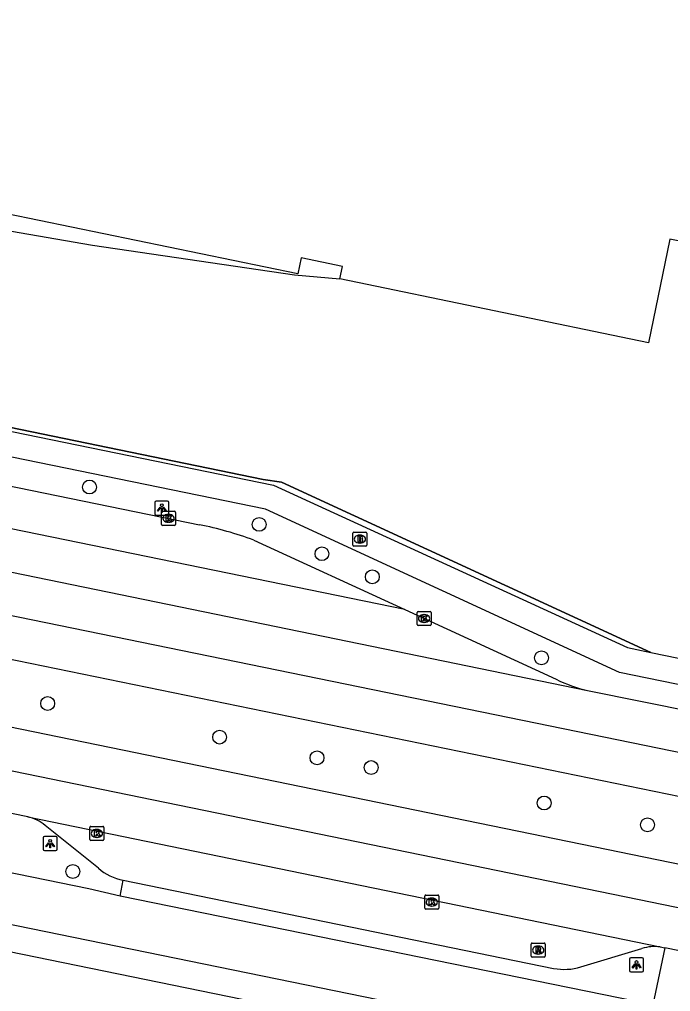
# Model space of a CAD drawing. Extents: x 157692 to 159670, y 381454 to 383289.
# Drawn here: x 158059 to 158105.1, y 382186.1 to 382254.9 of the extents above; entities that cross this region are included whole.
import ezdxf

# ---------------------------------------------------------------- set-up
doc = ezdxf.new("R2010")
doc.units = 0
for name, color, linetype in [('IMGEO_Boom', 7, 'Continuous'), ('IMGEO_Brandkraan', 7, 'Continuous'), ('IMGEO_Fietspad_gesloten', 7, 'Continuous'), ('IMGEO_Grasland_overig', 7, 'Continuous'), ('IMGEO_Hek', 7, 'Continuous'), ('IMGEO_Kolk', 7, 'Continuous'), ('IMGEO_Lichtpunt', 7, 'Continuous'), ('IMGEO_Pand', 7, 'Continuous'), ('IMGEO_Pand_overbouw', 7, 'Continuous'), ('IMGEO_Parkeervlak_open', 7, 'Continuous'), ('IMGEO_Rijbaan_regionaal_gesloten', 7, 'Continuous'), ('IMGEO_Rioolput', 7, 'Continuous'), ('IMGEO_Voetpad_open', 7, 'Continuous')]:
    doc.layers.add(name, color=color, linetype=linetype)

msp = doc.modelspace()

# ---------------------------------------------------------------- linework, layer by layer
at = {"layer": 'IMGEO_Boom'}
for centre in [(158063.952, 382221.764), (158075.955, 382219.12), (158080.395, 382217.043), (158083.958, 382215.407), (158095.928, 382209.68), (158060.992, 382206.45), (158073.156, 382204.069), (158080.047, 382202.605), (158083.879, 382201.913), (158096.117, 382199.405), (158103.427, 382197.859), (158062.774, 382194.561)]:
    msp.add_circle(centre, 0.489, dxfattribs=at)
at = {"layer": 'IMGEO_Brandkraan'}
for p, q in [((158082.578, 382217.651), (158082.578, 382218.503)), ((158082.653, 382218.577), (158083.505, 382218.577)), ((158083.066, 382218.357), (158083.091, 382218.357)), ((158083.579, 382218.503), (158083.579, 382217.651)), ((158083.505, 382217.577), (158082.653, 382217.577)), ((158083.089, 382217.797), (158083.064, 382217.797))]:
    msp.add_line(p, q, dxfattribs=at)
for points in [[(158082.578, 382217.651), (158082.578, 382218.503)], [(158082.653, 382218.577), (158083.505, 382218.577)], [(158082.926, 382218.277), (158082.926, 382217.877), (158083.139, 382217.877)], [(158083.157, 382218.277), (158082.926, 382218.277)], [(158083.579, 382218.503), (158083.579, 382217.651)], [(158083.505, 382217.577), (158082.653, 382217.577)], [(158083.105, 382218.196), (158083.051, 382218.196), (158083.051, 382218.12)], [(158083.051, 382218.12), (158083.104, 382218.12)], [(158083.113, 382218.044), (158083.051, 382218.044), (158083.051, 382217.963)], [(158083.051, 382217.963), (158083.113, 382217.963)]]:
    msp.add_lwpolyline(points, dxfattribs=at)
for centre, radius, start, end in [((158082.655, 382218.501), 0.0765, 91.55205, 178.44795), ((158082.655, 382218.501), 0.0765, 91.55205, 178.44795), ((158083.161, 382218.132), 0.145, 59.4692, 91.53667), ((158083.186, 382218.179), 0.0922, 285.51372, 58.15012), ((158083.503, 382218.501), 0.0765, 1.55205, 88.44795), ((158083.503, 382218.501), 0.0765, 1.55205, 88.44795), ((158082.655, 382217.653), 0.0765, 181.55205, 268.44795), ((158082.655, 382217.653), 0.0765, 181.55205, 268.44795), ((158083.106, 382218.158), 0.0379, 267.82845, 90.93552), ((158083.114, 382218.003), 0.0404, 269.87594, 90.50774), ((158083.145, 382218.128), 0.251, 268.66757, 293.53466), ((158083.191, 382217.987), 0.105, 301.31148, 78.98903), ((158083.503, 382217.653), 0.0765, 271.55205, 358.44795), ((158083.503, 382217.653), 0.0765, 271.55205, 358.44795)]:
    msp.add_arc(centre, radius, start, end, dxfattribs=at)
for centre, major_axis, ratio, start_param, end_param in [((158083.065, 382218.077), (-0.387, 0.002), 0.722429, 4.712389, 7.853982), ((158083.09, 382218.077), (-0.39, 0.002), 0.717154, 1.570796, 4.712389)]:
    msp.add_ellipse(centre, major_axis=major_axis, ratio=ratio, start_param=start_param, end_param=end_param, dxfattribs=at)
at = {"layer": 'IMGEO_Fietspad_gesloten'}
for points in [[(158066.125, 382192.817), (158063.916, 382193.327), (158020.454, 382202.224), (158014.502, 382203.488)], [(158013.35, 382200.046), (158020.838, 382198.499), (158147.882, 382172.494)], [(158103.813, 382185.117), (158066.125, 382192.817)]]:
    msp.add_lwpolyline(points, dxfattribs=at)
at = {"layer": 'IMGEO_Grasland_overig'}
msp.add_lwpolyline([(157893.686, 382278.441), (157908.345, 382268.167), (157916.848, 382263.754), (157928.758, 382257.878), (157939.464, 382250.486), (158076.245, 382222.292), (158077.524, 382222.097), (158103.667, 382210.061)], dxfattribs=at)
at = {"layer": 'IMGEO_Hek'}
for points in [[(158076.245, 382222.292), (157939.464, 382250.486), (157928.758, 382257.878), (157916.848, 382263.754)], [(158077.524, 382222.097), (158076.245, 382222.292)], [(158103.667, 382210.061), (158077.524, 382222.097)]]:
    msp.add_lwpolyline(points, dxfattribs=at)
at = {"layer": 'IMGEO_Kolk'}
for p, q in [((158069.043, 382219.121), (158069.043, 382219.973)), ((158069.118, 382220.047), (158069.97, 382220.047)), ((158069.531, 382219.827), (158069.556, 382219.827)), ((158070.044, 382219.973), (158070.044, 382219.121)), ((158069.97, 382219.047), (158069.118, 382219.047)), ((158069.554, 382219.267), (158069.529, 382219.267)), ((158087.121, 382212.035), (158087.121, 382212.887)), ((158087.196, 382212.961), (158088.048, 382212.961)), ((158088.122, 382212.887), (158088.122, 382212.035)), ((158087.632, 382212.181), (158087.607, 382212.181)), ((158087.609, 382212.741), (158087.634, 382212.741)), ((158088.048, 382211.961), (158087.196, 382211.961)), ((158063.975, 382196.827), (158063.975, 382197.679)), ((158064.05, 382197.753), (158064.902, 382197.753)), ((158064.976, 382197.679), (158064.976, 382196.827)), ((158064.486, 382196.973), (158064.461, 382196.973)), ((158064.463, 382197.533), (158064.488, 382197.533)), ((158064.902, 382196.753), (158064.05, 382196.753)), ((158087.666, 382191.968), (158087.666, 382192.82)), ((158087.741, 382192.894), (158088.593, 382192.894)), ((158088.667, 382192.82), (158088.667, 382191.968)), ((158088.177, 382192.114), (158088.152, 382192.114)), ((158088.154, 382192.674), (158088.179, 382192.674)), ((158088.593, 382191.894), (158087.741, 382191.894))]:
    msp.add_line(p, q, dxfattribs=at)
for points in [[(158069.043, 382219.121), (158069.043, 382219.973)], [(158069.118, 382220.047), (158069.97, 382220.047)], [(158069.364, 382219.747), (158069.487, 382219.747), (158069.487, 382219.596), (158069.617, 382219.747), (158069.781, 382219.747), (158069.635, 382219.596), (158069.788, 382219.347), (158069.636, 382219.347), (158069.551, 382219.511), (158069.487, 382219.444), (158069.487, 382219.347), (158069.364, 382219.347), (158069.364, 382219.747)], [(158070.044, 382219.973), (158070.044, 382219.121)], [(158069.97, 382219.047), (158069.118, 382219.047)], [(158087.121, 382212.035), (158087.121, 382212.887)], [(158087.196, 382212.961), (158088.048, 382212.961)], [(158088.122, 382212.887), (158088.122, 382212.035)], [(158087.442, 382212.661), (158087.565, 382212.661), (158087.565, 382212.51), (158087.695, 382212.661), (158087.859, 382212.661), (158087.713, 382212.51), (158087.866, 382212.261), (158087.714, 382212.261), (158087.629, 382212.425), (158087.565, 382212.358), (158087.565, 382212.261), (158087.442, 382212.261), (158087.442, 382212.661)], [(158088.048, 382211.961), (158087.196, 382211.961)], [(158063.975, 382196.827), (158063.975, 382197.679)], [(158064.05, 382197.753), (158064.902, 382197.753)], [(158064.976, 382197.679), (158064.976, 382196.827)], [(158064.296, 382197.453), (158064.419, 382197.453), (158064.419, 382197.302), (158064.549, 382197.453), (158064.713, 382197.453), (158064.567, 382197.302), (158064.72, 382197.053), (158064.568, 382197.053), (158064.483, 382197.217), (158064.419, 382197.15), (158064.419, 382197.053), (158064.296, 382197.053), (158064.296, 382197.453)], [(158064.902, 382196.753), (158064.05, 382196.753)], [(158087.666, 382191.968), (158087.666, 382192.82)], [(158087.741, 382192.894), (158088.593, 382192.894)], [(158088.667, 382192.82), (158088.667, 382191.968)], [(158087.987, 382192.594), (158088.11, 382192.594), (158088.11, 382192.443), (158088.24, 382192.594), (158088.404, 382192.594), (158088.258, 382192.443), (158088.411, 382192.194), (158088.259, 382192.194), (158088.174, 382192.358), (158088.11, 382192.291), (158088.11, 382192.194), (158087.987, 382192.194), (158087.987, 382192.594)], [(158088.593, 382191.894), (158087.741, 382191.894)]]:
    msp.add_lwpolyline(points, dxfattribs=at)
for centre, start, end in [((158069.12, 382219.971), 91.55205, 178.44795), ((158069.12, 382219.971), 91.55205, 178.44795), ((158069.968, 382219.971), 1.55205, 88.44795), ((158069.968, 382219.971), 1.55205, 88.44795), ((158069.12, 382219.123), 181.55205, 268.44795), ((158069.12, 382219.123), 181.55205, 268.44795), ((158069.968, 382219.123), 271.55205, 358.44795), ((158069.968, 382219.123), 271.55205, 358.44795), ((158087.198, 382212.885), 91.55205, 178.44795), ((158087.198, 382212.885), 91.55205, 178.44795), ((158088.046, 382212.885), 1.55205, 88.44795), ((158088.046, 382212.885), 1.55205, 88.44795), ((158087.198, 382212.037), 181.55205, 268.44795), ((158087.198, 382212.037), 181.55205, 268.44795), ((158088.046, 382212.037), 271.55205, 358.44795), ((158088.046, 382212.037), 271.55205, 358.44795), ((158064.052, 382197.677), 91.55205, 178.44795), ((158064.052, 382197.677), 91.55205, 178.44795), ((158064.9, 382197.677), 1.55205, 88.44795), ((158064.9, 382197.677), 1.55205, 88.44795), ((158064.052, 382196.829), 181.55205, 268.44795), ((158064.052, 382196.829), 181.55205, 268.44795), ((158064.9, 382196.829), 271.55205, 358.44795), ((158064.9, 382196.829), 271.55205, 358.44795), ((158087.743, 382192.818), 91.55205, 178.44795), ((158087.743, 382192.818), 91.55205, 178.44795), ((158088.591, 382192.818), 1.55205, 88.44795), ((158088.591, 382192.818), 1.55205, 88.44795), ((158087.743, 382191.97), 181.55205, 268.44795), ((158087.743, 382191.97), 181.55205, 268.44795), ((158088.591, 382191.97), 271.55205, 358.44795), ((158088.591, 382191.97), 271.55205, 358.44795)]:
    msp.add_arc(centre, 0.0765, start, end, dxfattribs=at)
for centre, major_axis, ratio, start_param, end_param in [((158069.53, 382219.547), (-0.387, 0.002), 0.722429, 4.712389, 7.853982), ((158069.555, 382219.547), (-0.39, 0.002), 0.717154, 1.570796, 4.712389), ((158087.608, 382212.461), (-0.387, 0.002), 0.722429, 4.712389, 7.853982), ((158087.633, 382212.461), (-0.39, 0.002), 0.717154, 1.570796, 4.712389), ((158064.462, 382197.253), (-0.387, 0.002), 0.722429, 4.712389, 7.853982), ((158064.487, 382197.253), (-0.39, 0.002), 0.717154, 1.570796, 4.712389), ((158088.153, 382192.394), (-0.387, 0.002), 0.722429, 4.712389, 7.853982), ((158088.178, 382192.394), (-0.39, 0.002), 0.717154, 1.570796, 4.712389)]:
    msp.add_ellipse(centre, major_axis=major_axis, ratio=ratio, start_param=start_param, end_param=end_param, dxfattribs=at)
at = {"layer": 'IMGEO_Lichtpunt'}
for p, q in [((158068.568, 382220.675), (158068.568, 382219.868)), ((158068.568, 382220.675), (158068.568, 382219.868)), ((158069.47, 382220.77), (158068.662, 382220.77)), ((158069.47, 382220.77), (158068.662, 382220.77)), ((158069.564, 382219.868), (158069.564, 382220.675)), ((158069.564, 382219.868), (158069.564, 382220.675)), ((158068.662, 382219.774), (158069.47, 382219.774)), ((158068.662, 382219.774), (158069.47, 382219.774)), ((158060.668, 382196.934), (158060.668, 382196.127)), ((158060.668, 382196.934), (158060.668, 382196.127)), ((158061.57, 382197.029), (158060.762, 382197.029)), ((158061.57, 382197.029), (158060.762, 382197.029)), ((158061.664, 382196.127), (158061.664, 382196.934)), ((158061.664, 382196.127), (158061.664, 382196.934)), ((158060.762, 382196.033), (158061.57, 382196.033)), ((158060.762, 382196.033), (158061.57, 382196.033)), ((158102.152, 382188.353), (158102.152, 382187.546)), ((158102.152, 382188.353), (158102.152, 382187.546)), ((158103.054, 382188.448), (158102.246, 382188.448)), ((158103.054, 382188.448), (158102.246, 382188.448)), ((158103.148, 382187.546), (158103.148, 382188.353)), ((158103.148, 382187.546), (158103.148, 382188.353)), ((158102.246, 382187.452), (158103.054, 382187.452)), ((158102.246, 382187.452), (158103.054, 382187.452))]:
    msp.add_line(p, q, dxfattribs=at)
for points in [[(158068.942, 382220.339), (158068.981, 382220.311), (158068.793, 382220.049), (158068.755, 382220.076), (158068.942, 382220.339)], [(158069.154, 382220.311), (158069.192, 382220.338), (158069.379, 382220.076), (158069.34, 382220.048), (158069.154, 382220.311)], [(158069.044, 382220.291), (158069.091, 382220.291), (158069.091, 382219.969), (158069.044, 382219.969), (158069.044, 382220.291)], [(158061.042, 382196.598), (158061.081, 382196.57), (158060.893, 382196.308), (158060.855, 382196.335), (158061.042, 382196.598)], [(158061.144, 382196.55), (158061.191, 382196.55), (158061.191, 382196.228), (158061.144, 382196.228), (158061.144, 382196.55)], [(158061.254, 382196.57), (158061.292, 382196.597), (158061.479, 382196.335), (158061.44, 382196.307), (158061.254, 382196.57)], [(158102.526, 382188.017), (158102.565, 382187.989), (158102.377, 382187.727), (158102.339, 382187.754), (158102.526, 382188.017)], [(158102.738, 382187.989), (158102.776, 382188.016), (158102.963, 382187.754), (158102.924, 382187.726), (158102.738, 382187.989)], [(158102.628, 382187.969), (158102.675, 382187.969), (158102.675, 382187.647), (158102.628, 382187.647), (158102.628, 382187.969)]]:
    msp.add_lwpolyline(points, dxfattribs=at)
for centre in [(158069.067, 382220.473), (158061.167, 382196.732), (158102.651, 382188.151)]:
    msp.add_circle(centre, 0.0994, dxfattribs=at)
for centre, start, end in [((158068.662, 382220.675), 90, 180), ((158068.662, 382220.675), 90, 180), ((158069.47, 382220.675), 0, 90), ((158069.47, 382220.675), 0, 90), ((158068.662, 382219.868), 180, 270), ((158068.662, 382219.868), 180, 270), ((158069.47, 382219.868), 270, 0), ((158069.47, 382219.868), 270, 360), ((158060.762, 382196.934), 90, 180), ((158060.762, 382196.934), 90, 180), ((158061.57, 382196.934), 0, 90), ((158061.57, 382196.934), 0, 90), ((158060.762, 382196.127), 180, 270), ((158060.762, 382196.127), 180, 270), ((158061.57, 382196.127), 270, 0), ((158061.57, 382196.127), 270, 360), ((158102.246, 382188.353), 90, 180), ((158102.246, 382188.353), 90, 180), ((158103.054, 382188.353), 0, 90), ((158103.054, 382188.353), 0, 90), ((158102.246, 382187.546), 180, 270), ((158102.246, 382187.546), 180, 270), ((158103.054, 382187.546), 270, 0), ((158103.054, 382187.546), 270, 360)]:
    msp.add_arc(centre, 0.0946, start, end, dxfattribs=at)
at = {"layer": 'IMGEO_Pand'}
msp.add_lwpolyline([(158191.554, 382288.315), (158183.633, 382250), (158178.295, 382224.177), (158109.97, 382238.302), (158105.003, 382239.315), (158103.496, 382231.977), (158081.666, 382236.49), (158081.848, 382237.371), (158078.935, 382237.981), (158078.684, 382236.846), (158053.511, 382242.032), (158053.564, 382242.291), (158042.93, 382244.498), (158044.569, 382252.45), (158045.53, 382257.066), (158056.123, 382254.861), (158068.353, 382313.749), (158191.554, 382288.315)], dxfattribs=at)
at = {"layer": 'IMGEO_Pand_overbouw'}
msp.add_lwpolyline([(158081.666, 382236.49), (158081.848, 382237.371), (158078.935, 382237.981), (158078.684, 382236.846), (158053.511, 382242.032), (158053.564, 382242.291), (158042.93, 382244.498), (158044.569, 382252.45), (158041.154, 382253.177), (158040.496, 382250), (158039.184, 382243.662), (158047.483, 382241.922), (158055.812, 382240.328), (158064.167, 382238.878), (158078.447, 382236.776)], close=True, dxfattribs=at)
at = {"layer": 'IMGEO_Parkeervlak_open'}
msp.add_lwpolyline([(158064.579, 382194.784), (158060.815, 382197.815)], dxfattribs=at)
for centre, radius, start, end in [((158059.005, 382195.724), 2.765, 49.11887, 77.60035), ((158066.985, 382197.554), 3.669, 229.02349, 259.79425)]:
    msp.add_arc(centre, radius, start, end, dxfattribs=at)
at = {"layer": 'IMGEO_Rijbaan_regionaal_gesloten'}
for points in [[(158086.264, 382213.087), (157933.406, 382244.416)], [(157946.89, 382244.694), (158071.725, 382219.098)], [(157932.141, 382241.702), (158099.184, 382207.368)], [(158343.515, 382152.527), (158327.525, 382155.488), (158318.888, 382157.281), (158300.095, 382161.181), (158268.722, 382167.572), (158256.931, 382169.996), (158249.098, 382171.701), (158237.46, 382174.557), (158225.893, 382177.689), (158214.463, 382180.529), (158188.034, 382186.098), (157930.794, 382238.814)], [(157925.243, 382226.645), (157933.19, 382224.57), (157944.252, 382221.934), (157952.268, 382220.278), (157960.705, 382218.534), (157972.663, 382216.316), (157984.656, 382214.298), (157988.349, 382213.708), (157992.778, 382213.101), (157996.273, 382212.623), (158008.566, 382210.941), (158012.613, 382210.388), (158016.646, 382209.742), (158020.135, 382209.234), (158024.234, 382208.503), (158031.467, 382207.214), (158206.473, 382171.3), (158336.056, 382144.815)], [(158012.828, 382218.933), (158142.514, 382192.31), (158170.978, 382186.516), (158185.711, 382183.483), (158196.081, 382181.334)], [(158075.577, 382218.008), (158086.264, 382213.087)], [(158086.264, 382213.087), (158096.956, 382208.163)], [(158032.032, 382210.191), (158142.008, 382187.625), (158169.033, 382182.066), (158195.166, 382176.727)], [(158099.184, 382207.368), (158106.798, 382205.834), (158108.26, 382205.479), (158124.579, 382202.211), (158126.4, 382201.761), (158169.115, 382193.035), (158184.701, 382189.794), (158187.863, 382189.164), (158188.223, 382189.088)], [(158059.599, 382198.425), (158030.49, 382204.372)], [(158059.599, 382198.425), (158104.321, 382189.22)], [(158104.321, 382189.22), (158104.655, 382189.164)], [(158138.881, 382182.141), (158104.655, 382189.164)]]:
    msp.add_lwpolyline(points, dxfattribs=at)
for centre, radius, start, end in [((158066.744, 382194.144), 25.446, 69.68851, 78.71165), ((158101.491, 382217.354), 10.249, 243.73557, 256.98937)]:
    msp.add_arc(centre, radius, start, end, dxfattribs=at)
at = {"layer": 'IMGEO_Rioolput'}
for p, q in [((158095.191, 382188.572), (158095.191, 382189.424)), ((158095.266, 382189.498), (158096.118, 382189.498)), ((158096.192, 382189.424), (158096.192, 382188.572)), ((158095.702, 382188.718), (158095.677, 382188.718)), ((158095.679, 382189.278), (158095.704, 382189.278)), ((158096.118, 382188.498), (158095.266, 382188.498))]:
    msp.add_line(p, q, dxfattribs=at)
for points in [[(158095.191, 382188.572), (158095.191, 382189.424)], [(158095.266, 382189.498), (158096.118, 382189.498)], [(158096.192, 382189.424), (158096.192, 382188.572)], [(158095.78, 382189.196), (158095.528, 382189.198), (158095.528, 382188.798)], [(158095.528, 382188.798), (158095.652, 382188.798), (158095.652, 382188.96), (158095.663, 382188.96)], [(158095.706, 382189.117), (158095.652, 382189.117), (158095.652, 382189.036)], [(158095.652, 382189.036), (158095.704, 382189.036)], [(158095.71, 382188.931), (158095.781, 382188.798), (158095.921, 382188.798), (158095.856, 382188.924)], [(158096.118, 382188.498), (158095.266, 382188.498)]]:
    msp.add_lwpolyline(points, dxfattribs=at)
for centre, radius, start, end in [((158095.268, 382189.422), 0.0765, 91.55205, 178.44795), ((158095.268, 382189.422), 0.0765, 91.55205, 178.44795), ((158096.116, 382189.422), 0.0765, 1.55205, 88.44795), ((158096.116, 382189.422), 0.0765, 1.55205, 88.44795), ((158095.662, 382188.907), 0.0533, 26.02933, 88.69889), ((158095.688, 382189.225), 0.19, 274.7715, 282.96867), ((158095.712, 382189.021), 0.0964, 77.00612, 93.18647), ((158095.726, 382189.078), 0.0378, 276.66336, 79.67722), ((158095.779, 382189.086), 0.109, 350.36119, 89.41601), ((158095.777, 382189.086), 0.112, 277.58423, 350.98172), ((158095.761, 382188.871), 0.108, 29.51342, 73.79051), ((158095.268, 382188.574), 0.0765, 181.55205, 268.44795), ((158095.268, 382188.574), 0.0765, 181.55205, 268.44795), ((158096.116, 382188.574), 0.0765, 271.55205, 358.44795), ((158096.116, 382188.574), 0.0765, 271.55205, 358.44795)]:
    msp.add_arc(centre, radius, start, end, dxfattribs=at)
for centre, major_axis, ratio, start_param, end_param in [((158095.678, 382188.998), (-0.387, 0.002), 0.722429, 4.712389, 7.853982), ((158095.703, 382188.998), (-0.39, 0.002), 0.717154, 1.570796, 4.712389)]:
    msp.add_ellipse(centre, major_axis=major_axis, ratio=ratio, start_param=start_param, end_param=end_param, dxfattribs=at)
at = {"layer": 'IMGEO_Voetpad_open'}
for points in [[(157933.182, 382254.34), (157939.571, 382250.089), (158076.975, 382221.903), (158102.013, 382210.4), (158103.667, 382210.061)], [(158193.233, 382189.844), (158101.447, 382208.648), (158076.404, 382220.194), (157938.825, 382248.42), (157937.518, 382249.285)], [(158103.667, 382210.061), (158178.416, 382194.724), (158193.124, 382191.688)], [(158012.827, 382198.175), (158014.567, 382197.819), (158022.362, 382196.264), (158142.534, 382171.623)], [(158066.125, 382192.817), (158066.335, 382193.943)], [(158066.335, 382193.943), (158096.782, 382187.698)], [(158098.707, 382187.816), (158103.028, 382189.113)], [(158104.655, 382189.164), (158103.813, 382185.117)]]:
    msp.add_lwpolyline(points, dxfattribs=at)
for centre, radius, start, end in [((158103.921, 382186.193), 3.053, 82.46257, 106.9987), ((158097.516, 382191.493), 3.865, 259.05981, 287.95573)]:
    msp.add_arc(centre, radius, start, end, dxfattribs=at)

doc.saveas('drawing.dxf')
